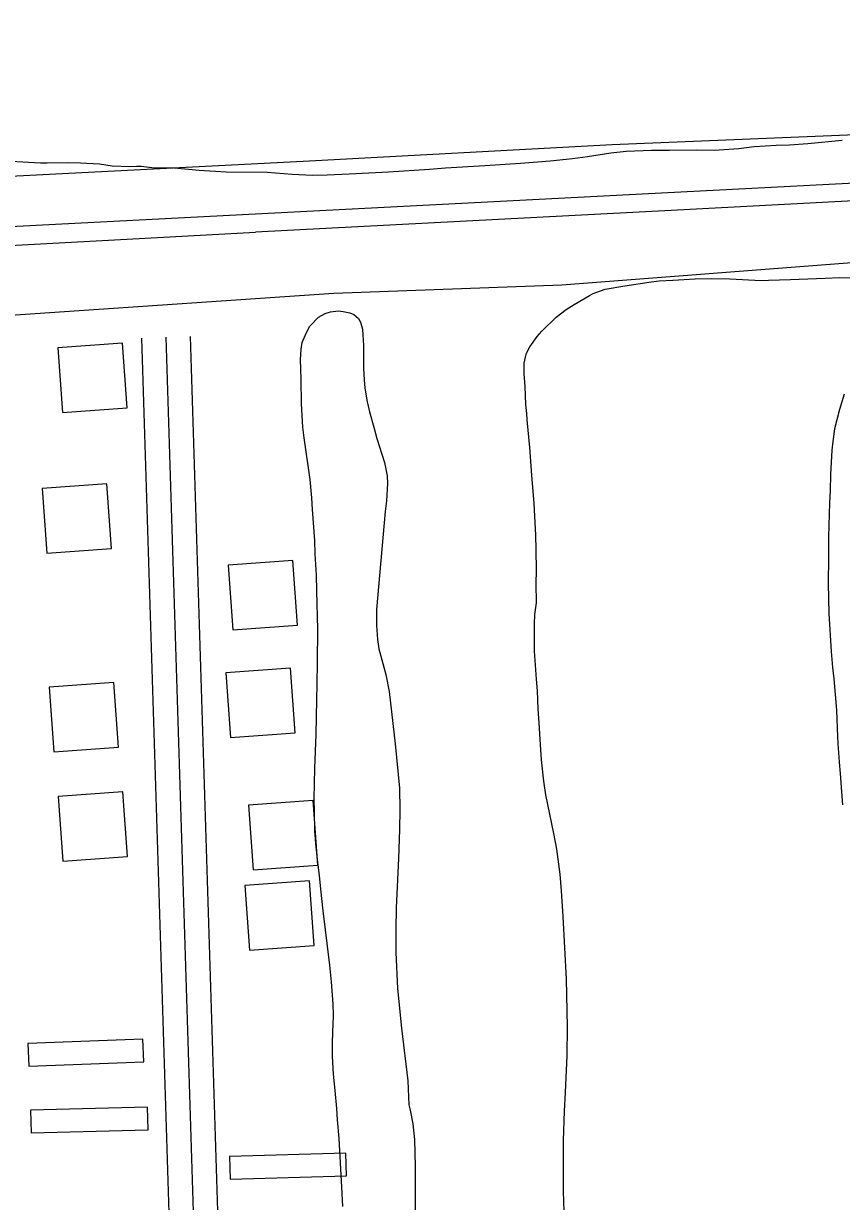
# Model space of a CAD drawing. Extents: x 3508733 to 3546731, y 546897 to 572481.
# Drawn here: x 3530330 to 3530835, y 568127 to 568853 of the extents above; entities that cross this region are included whole.
import ezdxf

# ---------------------------------------------------------------- set-up
doc = ezdxf.new("R2010")
doc.units = 0
for name, color, linetype in [('V-BLDG-OTLN', 7, 'Continuous'), ('V-RAIL-TRAK', 7, 'Continuous'), ('V-ROAD-CNTR', 7, 'Continuous'), ('V-SITE-VEGE', 7, 'Continuous'), ('V-TOPO-SHOR', 7, 'Continuous')]:
    doc.layers.add(name, color=color, linetype=linetype)

msp = doc.modelspace()

# ---------------------------------------------------------------- linework, layer by layer
at = {"layer": 'V-BLDG-OTLN'}
for points in [[(3530353.95, 568613.44), (3530393.84, 568616.31), (3530390.98, 568656.2), (3530351.08, 568653.33)], [(3530344.32, 568526.56), (3530384.21, 568529.43), (3530381.35, 568569.33), (3530341.45, 568566.46)], [(3530459.05, 568479.26), (3530498.95, 568482.13), (3530496.08, 568522.02), (3530456.18, 568519.15)], [(3530457.75, 568412.77), (3530497.65, 568415.64), (3530494.78, 568455.54), (3530454.88, 568452.67)], [(3530348.66, 568404), (3530388.56, 568406.87), (3530385.69, 568446.76), (3530345.8, 568443.9)], [(3530354.19, 568336.52), (3530394.08, 568339.39), (3530391.21, 568379.28), (3530351.32, 568376.41)], [(3530471.72, 568331.25), (3530511.62, 568334.12), (3530508.75, 568374.01), (3530468.85, 568371.15)], [(3530469.4, 568281.71), (3530509.3, 568284.58), (3530506.43, 568324.47), (3530466.53, 568321.6)], [(3530404.14, 568212.71), (3530403.61, 568226.7), (3530332.64, 568223.98), (3530333.18, 568209.99)], [(3530406.8, 568170.85), (3530406.41, 568184.84), (3530334.21, 568182.81), (3530334.6, 568168.82)], [(3530529.33, 568142.44), (3530528.93, 568156.43), (3530456.98, 568154.41), (3530457.37, 568140.41)]]:
    msp.add_lwpolyline(points, close=True, dxfattribs=at)
at = {"layer": 'V-RAIL-TRAK'}
for points in [[(3532159.51, 568813.41), (3531986.28, 568805.12), (3531738.99, 568791.68), (3531533.93, 568780.48), (3531327.65, 568769.89), (3531126.87, 568758.67), (3530919.97, 568748.15), (3530729.61, 568738.03), (3530473.14, 568724.64)], [(3529548.17, 568675.34), (3529722.05, 568685.06), (3529847.41, 568691.49), (3529947.68, 568697.13), (3529978.14, 568698.85), (3530120.83, 568706.16), (3530245.25, 568712.28), (3530386.05, 568719.92), (3530473.14, 568724.64)]]:
    msp.add_lwpolyline(points, dxfattribs=at)
at = {"layer": 'V-ROAD-CNTR'}
for points in [[(3533541.75, 568893.81), (3532987.46, 568867.57), (3532204.98, 568827.4), (3531013.44, 568763.66), (3530019.85, 568712.46), (3529348.35, 568675.3), (3528491.32, 568630.83), (3527523.98, 568577.79), (3526567.46, 568528.01), (3525471.03, 568469.94), (3524754.49, 568430.62), (3524144.72, 568396.62), (3523696.58, 568373.62)], [(3530562.12, 565241.92), (3530559.51, 565299.07), (3530546.04, 565634.24), (3530524.75, 566125.35), (3530502.82, 566675.06), (3530481.4, 567293.23), (3530454.93, 567956.07), (3530432.99, 568660.25)], [(3530532.15, 565240.56), (3530529.54, 565297.79), (3530516.07, 565632.99), (3530494.77, 566124.1), (3530472.84, 566673.94), (3530451.42, 567292.11), (3530424.95, 567955.01), (3530403, 568659.31)], [(3530547.13, 565241.24), (3530544.53, 565298.43), (3530531.06, 565633.62), (3530509.76, 566124.73), (3530487.83, 566674.5), (3530466.41, 567292.67), (3530439.94, 567955.54), (3530417.99, 568659.78)]]:
    msp.add_lwpolyline(points, dxfattribs=at)
at = {"layer": 'V-SITE-VEGE'}
for p, q in [((3530780.87, 568777.25), (3530771.34, 568776.14)), ((3530794.38, 568778.08), (3530780.87, 568777.25)), ((3530802.7, 568778.23), (3530794.38, 568778.08)), ((3530813.92, 568779.08), (3530802.7, 568778.23)), ((3530835.15, 568781.28), (3530813.92, 568779.08)), ((3530668.71, 568769.84), (3530654.95, 568768.41)), ((3530678, 568771.07), (3530668.71, 568769.84)), ((3530692.37, 568773.33), (3530678, 568771.07)), ((3530701.9, 568774.44), (3530692.37, 568773.33)), ((3530717.46, 568775.13), (3530701.9, 568774.44)), ((3530728.54, 568775.01), (3530717.46, 568775.13)), ((3530745.42, 568775.2), (3530728.54, 568775.01)), ((3530756.02, 568775.09), (3530745.42, 568775.2)), ((3530771.34, 568776.14), (3530756.02, 568775.09)), ((3530340.37, 568767.16), (3530322.18, 568768.31)), ((3530344.46, 568767.11), (3530340.37, 568767.16)), ((3530356.88, 568767.35), (3530344.46, 568767.11)), ((3530365.07, 568767.27), (3530356.88, 568767.35)), ((3530376.76, 568766.54), (3530365.07, 568767.27)), ((3530384.7, 568765.38), (3530376.76, 568766.54)), ((3530395.54, 568764.91), (3530384.7, 568765.38)), ((3530399.77, 568765.23), (3530395.54, 568764.91)), ((3530402.54, 568765.08), (3530399.77, 568765.23)), ((3530409.04, 568764.29), (3530402.54, 568765.08)), ((3530423.02, 568764.03), (3530409.04, 568764.29)), ((3530438.31, 568762.79), (3530423.02, 568764.03)), ((3530455.05, 568761.65), (3530438.31, 568762.79)), ((3530580.42, 568763.26), (3530555.21, 568761.59)), ((3530590.31, 568764.13), (3530580.42, 568763.26)), ((3530614.55, 568765.57), (3530590.31, 568764.13)), ((3530636.62, 568767.03), (3530614.55, 568765.57)), ((3530654.95, 568768.41), (3530636.62, 568767.03)), ((3530480.36, 568761.39), (3530455.05, 568761.65)), ((3530495.77, 568760.15), (3530480.36, 568761.39)), ((3530508.3, 568759.66), (3530495.77, 568760.15)), ((3530517.34, 568759.81), (3530508.3, 568759.66)), ((3530530.85, 568760.52), (3530517.34, 568759.81)), ((3530555.21, 568761.59), (3530530.85, 568760.52))]:
    msp.add_line(p, q, dxfattribs=at)
for points in [[(3530679.11, 568685.64), (3530681.41, 568686.82), (3530688.79, 568689.51), (3530700.98, 568691.56), (3530717.28, 568694.05), (3530722.23, 568694.6), (3530730.67, 568694.99), (3530744.42, 568695.82), (3530754.54, 568695.95), (3530765.87, 568695.84), (3530785.14, 568694.8), (3530789.6, 568695), (3530803.23, 568695.34), (3530824.69, 568696.33), (3530833.37, 568696.6), (3530846.75, 568696.46)], [(3530664.24, 568101.83), (3530663.23, 568132.7), (3530663.06, 568151.62), (3530663.19, 568164.16), (3530663.85, 568182.23), (3530664.45, 568193.79), (3530665.41, 568216.57), (3530665.59, 568234.28), (3530664.92, 568263.81), (3530663.03, 568302.4), (3530661.99, 568318.32), (3530661.12, 568328.57), (3530658.99, 568344.03), (3530657.16, 568353.56), (3530652.34, 568377.48), (3530651.1, 568385.81), (3530649.67, 568399.08), (3530648.92, 568408.37), (3530648.1, 568421.88), (3530647.46, 568430.32), (3530647.09, 568441.65), (3530646.44, 568448.77), (3530645.29, 568466.02), (3530645.34, 568483.01), (3530645.52, 568488.8), (3530646.44, 568496.02), (3530646.2, 568507.95), (3530646.52, 568515.78), (3530646.29, 568528.92), (3530646.02, 568537.6), (3530645.01, 568557.14), (3530643.62, 568574.75), (3530642.47, 568591.76), (3530640.72, 568608.89), (3530640.52, 568612.75), (3530639.97, 568618.3), (3530639.48, 568629.39), (3530638.96, 568637.23), (3530638.91, 568643.86), (3530639.67, 568647.59), (3530640.29, 568649.99), (3530642.38, 568653.83), (3530646.91, 568660.17), (3530649.83, 568663.64), (3530658.6, 568672.1), (3530664.79, 568676.86), (3530669.65, 568679.95), (3530679.11, 568685.64)], [(3530510.5, 568414.6), (3530510.96, 568436.29), (3530511.06, 568445.69), (3530511.44, 568459.31), (3530511.64, 568479.56), (3530511.04, 568503.42), (3530510.66, 568512.95), (3530509.95, 568526.09), (3530509.67, 568534.41), (3530508.3, 568553.59), (3530507.89, 568560.71), (3530506.92, 568572.05), (3530503.08, 568597.64), (3530502.31, 568604.27), (3530501.49, 568618.62), (3530501.29, 568633.94), (3530500.93, 568645.99), (3530501.24, 568652.5), (3530502, 568656.46), (3530504.47, 568662.71), (3530506.56, 568666.54), (3530511.92, 568672.15), (3530516.16, 568674.52), (3530519.42, 568675.45), (3530524.37, 568676), (3530527.26, 568675.73), (3530531.23, 568674.85), (3530533.75, 568673.86), (3530536.62, 568671.42), (3530537.8, 568669.12), (3530539.08, 568664.88), (3530539.41, 568661.27), (3530539.7, 568654.63), (3530539.77, 568649.93), (3530539.68, 568640.53), (3530540.09, 568633.54), (3530540.64, 568628.35), (3530542, 568620.02), (3530543.39, 568613.86), (3530546.18, 568604.31), (3530547.92, 568597.3), (3530552.71, 568582.55), (3530554.31, 568574.21), (3530554.62, 568569.51), (3530553.92, 568558.91), (3530553.12, 568552.29), (3530547.69, 568491.72), (3530547.71, 568481.96), (3530548.34, 568473.39)], [(3530836.26, 568624.73), (3530833.51, 568615.24), (3530830.37, 568603.34), (3530829.33, 568595.52), (3530828.79, 568590.1), (3530827.92, 568575.05), (3530827.69, 568565.16), (3530827.25, 568557.69), (3530826.68, 568536.61), (3530826.67, 568523.83), (3530826.39, 568507.8), (3530826.92, 568489.36), (3530828.37, 568465.84), (3530829.11, 568456.07), (3530830.01, 568448.95), (3530831.62, 568429.65), (3530832.29, 568413.25), (3530832.37, 568409.15), (3530833.22, 568397.57), (3530833.87, 568390.58), (3530834.6, 568379.36), (3530835.36, 568371.28)], [(3530548.34, 568473.39), (3530549.25, 568467.48), (3530553.42, 568451.77), (3530555.48, 568441.14), (3530559.26, 568408.92), (3530561.87, 568381.66), (3530562.21, 568368.27), (3530561.97, 568355.98), (3530561.43, 568338.27), (3530559.91, 568307.67), (3530559.66, 568294.3), (3530559.63, 568280.19), (3530560.73, 568257.89), (3530563.25, 568233.51), (3530567.02, 568201.05), (3530567.71, 568186.22), (3530568.52, 568182.84), (3530570.12, 568174.39), (3530571.23, 568164.85), (3530571.54, 568148.1), (3530571.66, 568135.92), (3530571.59, 568117.6)], [(3530527.06, 568123.48), (3530526.34, 568135.42), (3530524.83, 568165.45), (3530523.75, 568177.03), (3530523.34, 568183.9), (3530522.36, 568195), (3530521.14, 568205.02), (3530520.65, 568216.11), (3530520.6, 568223.22), (3530520.81, 568232.02), (3530521.08, 568235.15), (3530521.15, 568241.66), (3530520.98, 568248.29), (3530520.04, 568262.16), (3530519.05, 568272.41), (3530514.94, 568305.96), (3530513.39, 568319.36), (3530512.62, 568327.68), (3530511.5, 568335.65), (3530510.3, 568347.35), (3530509.65, 568355.19), (3530509.41, 568367.13), (3530509.37, 568374.96), (3530509.69, 568394), (3530510.5, 568414.6)]]:
    msp.add_lwpolyline(points, dxfattribs=at)
at = {"layer": 'V-TOPO-SHOR'}
for points in [[(3530848.41, 568784.82), (3530693.25, 568778.5), (3530502.59, 568768.3)], [(3530502.59, 568768.3), (3530161.11, 568750.75), (3529967.06, 568738.92)], [(3530521.47, 568687), (3530662.02, 568692.21), (3530846.44, 568706.28), (3530849.61, 568709.82), (3530848.5, 568724.03)], [(3529968.3, 568653.9), (3530188.8, 568664.37), (3530521.47, 568687)]]:
    msp.add_lwpolyline(points, dxfattribs=at)

doc.saveas('drawing.dxf')
